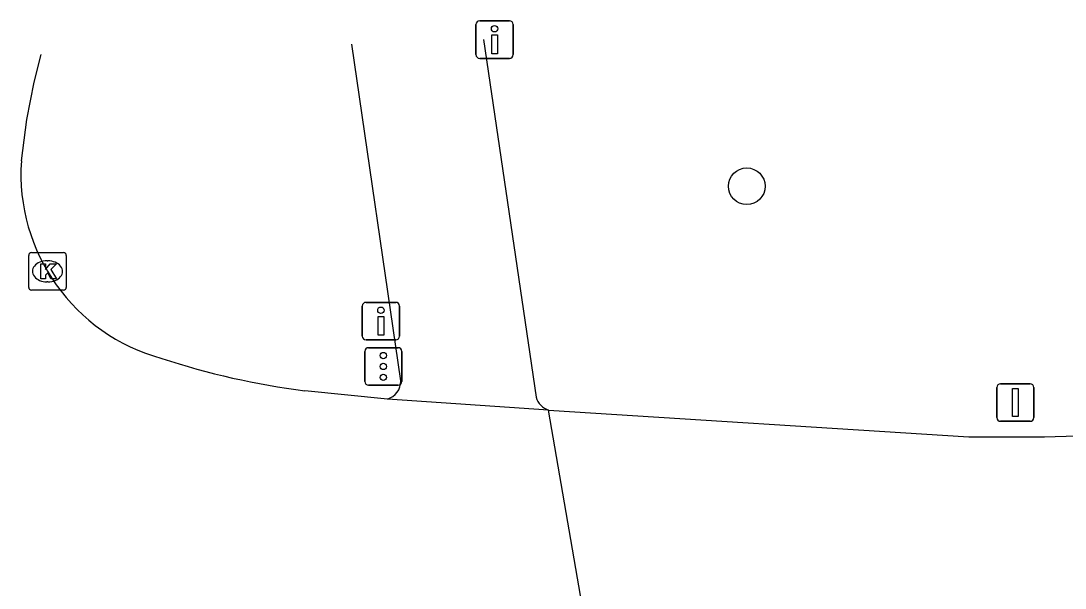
# Model space of a CAD drawing. Extents: x 160557 to 161245, y 385330 to 386505.
# Drawn here: x 160949.96 to 160977.75, y 386475.61 to 386490.71 of the extents above; entities that cross this region are included whole.
import ezdxf

# ---------------------------------------------------------------- set-up
doc = ezdxf.new("R2010")
doc.units = 0
for name, color, linetype in [('IMGEO_Boom', 7, 'Continuous'), ('IMGEO_Drukknoppaal', 7, 'Continuous'), ('IMGEO_Fietspad_gesloten', 7, 'Continuous'), ('IMGEO_Kolk', 7, 'Continuous'), ('IMGEO_Rijbaan_regionaal_gesloten', 7, 'Continuous'), ('IMGEO_Verkeersbordpaal', 7, 'Continuous'), ('IMGEO_Verkeersregelinstallatiepaal', 7, 'Continuous')]:
    doc.layers.add(name, color=color, linetype=linetype)

msp = doc.modelspace()

# ---------------------------------------------------------------- linework, layer by layer
at = {"layer": 'IMGEO_Boom'}
msp.add_circle((160969.276, 386486.309), 0.489, dxfattribs=at)
at = {"layer": 'IMGEO_Drukknoppaal'}
for p, q in [((160962.169, 386490.714), (160962.959, 386490.714)), ((160962.959, 386490.714), (160962.169, 386490.714)), ((160962.069, 386489.814), (160962.069, 386490.614)), ((160962.069, 386490.614), (160962.069, 386489.814)), ((160963.059, 386490.614), (160963.059, 386489.814)), ((160963.059, 386489.814), (160963.059, 386490.614)), ((160962.959, 386489.714), (160962.169, 386489.714)), ((160962.169, 386489.714), (160962.959, 386489.714)), ((160959.145, 386483.218), (160959.935, 386483.218)), ((160959.935, 386483.218), (160959.145, 386483.218)), ((160959.045, 386482.318), (160959.045, 386483.118)), ((160959.045, 386483.118), (160959.045, 386482.318)), ((160960.035, 386483.118), (160960.035, 386482.318)), ((160960.035, 386482.318), (160960.035, 386483.118)), ((160959.935, 386482.218), (160959.145, 386482.218)), ((160959.145, 386482.218), (160959.935, 386482.218))]:
    msp.add_line(p, q, dxfattribs=at)
for points in [[(160962.639, 386490.339), (160962.639, 386489.839), (160962.489, 386489.839), (160962.489, 386490.339), (160962.639, 386490.339)], [(160959.615, 386482.843), (160959.615, 386482.343), (160959.465, 386482.343), (160959.465, 386482.843), (160959.615, 386482.843)]]:
    msp.add_lwpolyline(points, dxfattribs=at)
for centre in [(160962.564, 386490.504), (160959.54, 386483.008)]:
    msp.add_circle(centre, 0.085, dxfattribs=at)
for centre, start, end in [((160962.169, 386490.614), 90, 180), ((160962.169, 386490.614), 90, 180), ((160962.959, 386490.614), 0, 90), ((160962.959, 386490.614), 360, 90), ((160962.169, 386489.814), 180, 270), ((160962.169, 386489.814), 180, 270), ((160962.959, 386489.814), 270, 0), ((160962.959, 386489.814), 270, 0), ((160959.145, 386483.118), 90, 180), ((160959.145, 386483.118), 90, 180), ((160959.935, 386483.118), 0, 90), ((160959.935, 386483.118), 360, 90), ((160959.145, 386482.318), 180, 270), ((160959.145, 386482.318), 180, 270), ((160959.935, 386482.318), 270, 0), ((160959.935, 386482.318), 270, 0)]:
    msp.add_arc(centre, 0.1, start, end, dxfattribs=at)
at = {"layer": 'IMGEO_Fietspad_gesloten'}
for points in [[(160962.268, 386490.214), (160963.67, 386480.693)], [(160960.068, 386481.125), (160958.765, 386490.097)]]:
    msp.add_lwpolyline(points, dxfattribs=at)
for centre, radius, start, end in [((160959.581, 386481.113), 0.487, 285.5078, 1.4402), ((160964.168, 386480.843), 0.52, 196.7724, 251.5325)]:
    msp.add_arc(centre, radius, start, end, dxfattribs=at)
at = {"layer": 'IMGEO_Kolk'}
for p, q in [((160950.166, 386483.618), (160950.166, 386484.47)), ((160950.241, 386484.544), (160951.093, 386484.544)), ((160950.654, 386484.324), (160950.679, 386484.324)), ((160951.167, 386484.47), (160951.167, 386483.618)), ((160950.677, 386483.764), (160950.652, 386483.764)), ((160951.093, 386483.544), (160950.241, 386483.544))]:
    msp.add_line(p, q, dxfattribs=at)
for points in [[(160950.166, 386483.618), (160950.166, 386484.47)], [(160950.241, 386484.544), (160951.093, 386484.544)], [(160951.167, 386484.47), (160951.167, 386483.618)], [(160950.487, 386484.244), (160950.61, 386484.244), (160950.61, 386484.093), (160950.74, 386484.244), (160950.904, 386484.244), (160950.758, 386484.093), (160950.911, 386483.844), (160950.759, 386483.844), (160950.674, 386484.008), (160950.61, 386483.941), (160950.61, 386483.844), (160950.487, 386483.844), (160950.487, 386484.244)], [(160951.093, 386483.544), (160950.241, 386483.544)]]:
    msp.add_lwpolyline(points, dxfattribs=at)
for centre, start, end in [((160950.243, 386484.468), 91.552, 178.448), ((160950.243, 386484.468), 91.552, 178.448), ((160951.091, 386484.468), 1.552, 88.448), ((160951.091, 386484.468), 1.552, 88.448), ((160950.243, 386483.62), 181.552, 268.448), ((160950.243, 386483.62), 181.552, 268.448), ((160951.091, 386483.62), 271.552, 358.448), ((160951.091, 386483.62), 271.552, 358.448)]:
    msp.add_arc(centre, 0.0765, start, end, dxfattribs=at)
for centre, major_axis, ratio, start_param, end_param in [((160950.653, 386484.044), (-0.387, 0.002), 0.722429, 4.712389, 7.853982), ((160950.678, 386484.044), (-0.39, 0.002), 0.717154, 1.570796, 4.712389)]:
    msp.add_ellipse(centre, major_axis=major_axis, ratio=ratio, start_param=start_param, end_param=end_param, dxfattribs=at)
at = {"layer": 'IMGEO_Rijbaan_regionaal_gesloten'}
for points in [[(160949.971, 386486.983), (160950.12, 386488.086), (160950.308, 386489.083), (160950.497, 386489.822)], [(160964.003, 386480.35), (160975.189, 386479.64), (160977.198, 386479.633), (160983.233, 386479.827), (161016.121, 386480.981), (161045.309, 386482.044)], [(160959.711, 386480.643), (160957.514, 386480.861)], [(160964.003, 386480.35), (160959.711, 386480.643)], [(160965.318, 386472.691), (160964.003, 386480.35)]]:
    msp.add_lwpolyline(points, dxfattribs=at)
for centre, radius, start, end in [((160955.044, 386486.632), 5.085, 176.0471, 254.7681), ((160960.213, 386501.543), 20.858, 251.827, 262.5644)]:
    msp.add_arc(centre, radius, start, end, dxfattribs=at)
at = {"layer": 'IMGEO_Verkeersbordpaal'}
for p, q in [((160976.029, 386481.05), (160976.819, 386481.05)), ((160976.819, 386481.05), (160976.029, 386481.05)), ((160975.929, 386480.15), (160975.929, 386480.95)), ((160975.929, 386480.95), (160975.929, 386480.15)), ((160976.919, 386480.95), (160976.919, 386480.15)), ((160976.919, 386480.15), (160976.919, 386480.95)), ((160976.819, 386480.05), (160976.029, 386480.05)), ((160976.029, 386480.05), (160976.819, 386480.05))]:
    msp.add_line(p, q, dxfattribs=at)
msp.add_lwpolyline([(160976.349, 386480.925), (160976.499, 386480.925), (160976.499, 386480.175), (160976.349, 386480.175), (160976.349, 386480.925)], dxfattribs=at)
for centre, start, end in [((160976.029, 386480.95), 90, 180), ((160976.029, 386480.95), 90, 180), ((160976.819, 386480.95), 0, 90), ((160976.819, 386480.95), 360, 90), ((160976.029, 386480.15), 180, 270), ((160976.029, 386480.15), 180, 270), ((160976.819, 386480.15), 270, 0), ((160976.819, 386480.15), 270, 0)]:
    msp.add_arc(centre, 0.1, start, end, dxfattribs=at)
at = {"layer": 'IMGEO_Verkeersregelinstallatiepaal'}
for p, q in [((160959.109, 386481.111), (160959.109, 386481.911)), ((160959.109, 386481.911), (160959.109, 386481.111)), ((160959.209, 386482.011), (160959.999, 386482.011)), ((160959.999, 386482.011), (160959.209, 386482.011)), ((160960.099, 386481.911), (160960.099, 386481.111)), ((160960.099, 386481.111), (160960.099, 386481.911)), ((160959.999, 386481.011), (160959.209, 386481.011)), ((160959.209, 386481.011), (160959.999, 386481.011))]:
    msp.add_line(p, q, dxfattribs=at)
for centre in [(160959.604, 386481.801), (160959.604, 386481.511), (160959.604, 386481.221)]:
    msp.add_circle(centre, 0.085, dxfattribs=at)
for centre, start, end in [((160959.209, 386481.911), 90, 180), ((160959.209, 386481.911), 90, 180), ((160959.999, 386481.911), 0, 90), ((160959.999, 386481.911), 360, 90), ((160959.209, 386481.111), 180, 270), ((160959.209, 386481.111), 180, 270), ((160959.999, 386481.111), 270, 0), ((160959.999, 386481.111), 270, 0)]:
    msp.add_arc(centre, 0.1, start, end, dxfattribs=at)

doc.saveas('drawing.dxf')
